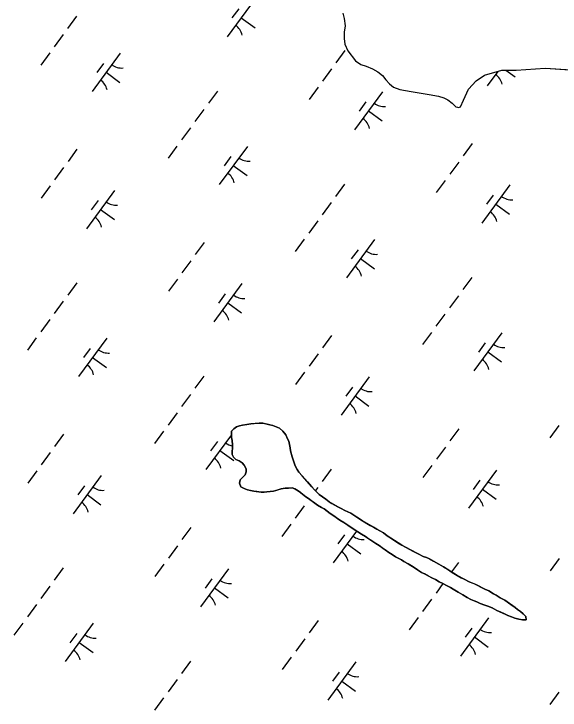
# Model space of a CAD drawing. Extents: x 3905714 to 3926767, y 183354 to 205755.
# Drawn here: x 3916591 to 3917167, y 198572 to 199307 of the extents above; entities that cross this region are included whole.
import ezdxf

# ---------------------------------------------------------------- set-up
doc = ezdxf.new("R2010")
doc.units = 0
doc.layers.add('V-TOPO-SHOR', color=7, linetype='Continuous')
doc.layers.add('V-WETL-SWMP', color=7, linetype='Continuous')

msp = doc.modelspace()

# ---------------------------------------------------------------- linework, layer by layer
at = {"layer": 'V-TOPO-SHOR'}
for points in [[(3916937.86, 199307.66), (3916939.33, 199301.79), (3916940.35, 199294.03), (3916939.46, 199287.43), (3916939.29, 199280.83), (3916940.05, 199274.72), (3916943.42, 199267.69), (3916951.28, 199257.17), (3916956.97, 199253.45), (3916962.64, 199251.62), (3916969.26, 199248.62), (3916974.93, 199245.62), (3916979.68, 199241.66), (3916983.25, 199237.22), (3916987.06, 199232.78), (3916991.56, 199229.53), (3916997.95, 199227), (3917010.21, 199224.76), (3917029.07, 199221.64), (3917038.98, 199219.85), (3917044.41, 199218.02), (3917048.66, 199216.18), (3917053.17, 199212.69), (3917057.21, 199208.72)], [(3917057.21, 199208.72), (3917058.86, 199208.27), (3917059.8, 199208.04), (3917061.91, 199208.77), (3917065.14, 199215.86), (3917070.45, 199227.44), (3917078.61, 199236), (3917087.5, 199241.96), (3917105.58, 199247.31), (3917120.88, 199247.46), (3917151.46, 199249.63), (3917203.53, 199245.88), (3917243.79, 199244.61), (3917267.13, 199241.53), (3917292.6, 199237.53), (3917313.1, 199234.9), (3917335.27, 199230.63), (3917373.25, 199222.51), (3917385.29, 199219.33), (3917403.24, 199212.43), (3917416.96, 199205.74), (3917481.57, 199169.62), (3917584.84, 199102.55), (3917626.99, 199067.63)], [(3916880.56, 198806.33), (3916877.31, 198806.29), (3916873.14, 198805.56), (3916868.73, 198804.36), (3916864.79, 198803.39), (3916861.54, 198802.89), (3916858.06, 198802.4), (3916855.05, 198802.14), (3916852.02, 198802.11), (3916847.37, 198802.76), (3916844.35, 198803.2), (3916840.62, 198803.86), (3916837.36, 198804.76), (3916833.87, 198805.89), (3916830.6, 198807.71), (3916828.93, 198811.65), (3916829.83, 198815.14), (3916832.59, 198817.96), (3916834.89, 198820.54), (3916836.03, 198823.57), (3916836, 198826.82), (3916834.1, 198830.75), (3916831.99, 198833.05), (3916828.71, 198835.11), (3916825.21, 198836.71), (3916822.87, 198839.01), (3916821.45, 198841.78), (3916821.42, 198844.8), (3916821.85, 198848.99), (3916821.82, 198852.24), (3916821.31, 198856.65), (3916820.81, 198859.9), (3916820.55, 198863.38), (3916820.75, 198866.64), (3916823.05, 198868.98), (3916826.05, 198871.1), (3916829.06, 198872.29), (3916832.31, 198873.02), (3916836.72, 198873.52), (3916841.12, 198874.26), (3916844.61, 198874.53), (3916849.72, 198874.81), (3916853.67, 198874.85), (3916856.69, 198874.18), (3916860.89, 198873.29), (3916864.15, 198872.39), (3916867.87, 198871.03), (3916871.14, 198869.66), (3916874.89, 198866.68), (3916877.94, 198862.76), (3916879.84, 198858.6), (3916881.03, 198855.82), (3916881.76, 198852.34), (3916882.49, 198849.09), (3916882.98, 198845.61), (3916884.67, 198839.35), (3916886.34, 198834.03), (3916887.78, 198829.86), (3916889.9, 198826.16), (3916891.79, 198823.39), (3916895.08, 198819.24), (3916897.89, 198816.25), (3916900.71, 198813.02), (3916902.83, 198810.72), (3916905.41, 198807.95), (3916908.23, 198804.73), (3916911.04, 198801.96), (3916913.15, 198799.66), (3916916.43, 198797.37), (3916920.17, 198794.61), (3916923.45, 198791.86), (3916926.25, 198790.26), (3916929.52, 198788.43), (3916932.79, 198786.6), (3916936.29, 198785.01), (3916940.26, 198782.95), (3916943.29, 198781.59), (3916946.33, 198779.99), (3916950.3, 198777.47), (3916952.87, 198775.87), (3916955.91, 198773.81), (3916958.72, 198771.97), (3916963.39, 198769.23), (3916966.9, 198767.17), (3916970.4, 198765.11), (3916973.9, 198763.29), (3916976.94, 198761.23), (3916980.91, 198759.17), (3916984.66, 198756.19), (3916989.33, 198753.21), (3916991.9, 198751.61), (3916996.11, 198748.86), (3917000.08, 198746.34), (3917004.05, 198744.05), (3917008.49, 198741.77), (3917011.99, 198739.95), (3917015.96, 198737.89), (3917019.7, 198736.07), (3917022.73, 198734.47), (3917026.23, 198733.11), (3917029.26, 198731.74)], [(3917029.26, 198731.74), (3917033.7, 198729.23), (3917039.07, 198726.26), (3917044.21, 198723.52), (3917048.42, 198720.77), (3917053.33, 198717.57), (3917058.7, 198714.13), (3917062.9, 198711.85), (3917065.94, 198710.25), (3917071.31, 198707.74), (3917075.97, 198705.7), (3917079, 198704.33), (3917085.07, 198701.37), (3917087.88, 198700), (3917091.84, 198697.95), (3917096.98, 198694.97), (3917099.78, 198693.6), (3917103.99, 198690.86), (3917108.66, 198688.11), (3917112.64, 198685.36), (3917116.38, 198682.61), (3917119.66, 198680.32), (3917122.23, 198678.25), (3917125.27, 198676.42), (3917128.32, 198673.66), (3917130.9, 198670.9), (3917131.39, 198667.65), (3917127.44, 198667.38), (3917123.49, 198668.04), (3917119.53, 198669.16), (3917115.8, 198670.52), (3917111.83, 198672.11), (3917109.04, 198673.48), (3917103.9, 198675.75), (3917100.4, 198677.35), (3917095.5, 198680.09), (3917091.06, 198681.91), (3917087.57, 198683.04), (3917082.9, 198684.85), (3917079.17, 198686.44), (3917076.37, 198687.58), (3917072.88, 198688.94), (3917069.14, 198690.99), (3917064.46, 198693.97), (3917059.56, 198696.71), (3917054.19, 198699.92), (3917051.38, 198701.75), (3917047.18, 198703.8), (3917043.44, 198705.86), (3917039.71, 198707.68), (3917035.74, 198709.96), (3917032.7, 198711.56), (3917028.5, 198713.61), (3917024.06, 198715.9), (3917021.03, 198717.26), (3917016.82, 198720.24), (3917014.25, 198722.08), (3917010.28, 198724.6), (3917007, 198726.66), (3917002.33, 198729.17), (3916999.76, 198730.77), (3916996.49, 198732.6), (3916993.46, 198733.97), (3916990.19, 198736.26), (3916986.45, 198738.55), (3916982.7, 198741.3), (3916979.43, 198743.59), (3916976.15, 198745.88), (3916972.65, 198747.94), (3916968.44, 198750.69), (3916965.17, 198752.98), (3916961.89, 198755.27), (3916957.69, 198758.03), (3916953.72, 198760.31), (3916949.98, 198762.83), (3916946.47, 198765.12), (3916943.2, 198767.18), (3916939.22, 198770.16), (3916934.78, 198772.68), (3916931.27, 198775.2), (3916928.7, 198777.04), (3916924.49, 198779.79), (3916921.21, 198782.31), (3916918.17, 198784.6), (3916915.37, 198785.97), (3916911.4, 198788.49), (3916908.36, 198790.55), (3916904.85, 198793.08), (3916901.81, 198795.37), (3916899, 198797.2), (3916895.96, 198799.73), (3916893.38, 198801.8), (3916890.81, 198803.4), (3916887.54, 198805.69), (3916884.51, 198806.59), (3916880.56, 198806.33)]]:
    msp.add_lwpolyline(points, dxfattribs=at)
at = {"layer": 'V-WETL-SWMP'}
for p, q in [((3916845.7, 199322.9), (3916816.15, 199282.57)), ((3916828.24, 199312.14), (3916821.15, 199302.46)), ((3916657.34, 199304.34), (3916647.89, 199291.43)), ((3916830.92, 199302.74), (3916845.44, 199292.1)), ((3916937.86, 199307.66), (3916939.33, 199301.79)), ((3916939.33, 199301.79), (3916940.34, 199294.03)), ((3916939.46, 199287.43), (3916939.29, 199280.83)), ((3916940.34, 199294.03), (3916939.46, 199287.43)), ((3916643.16, 199284.98), (3916633.7, 199272.07)), ((3916939.29, 199280.83), (3916940.05, 199274.72)), ((3916940.05, 199274.72), (3916943.42, 199267.69)), ((3916628.97, 199265.62), (3916619.52, 199252.71)), ((3916703.16, 199265.29), (3916673.61, 199224.95)), ((3916940.23, 199268.15), (3916930.78, 199255.24)), ((3916943.42, 199267.69), (3916951.28, 199257.17)), ((3916685.7, 199254.52), (3916678.61, 199244.84)), ((3916951.28, 199257.17), (3916956.97, 199253.45)), ((3916956.97, 199253.45), (3916962.64, 199251.62)), ((3916962.64, 199251.62), (3916969.26, 199248.62)), ((3916688.38, 199245.12), (3916702.9, 199234.48)), ((3916926.05, 199248.79), (3916916.59, 199235.88)), ((3916969.26, 199248.62), (3916974.93, 199245.62)), ((3916974.93, 199245.62), (3916979.68, 199241.66)), ((3917087.5, 199241.96), (3917105.58, 199247.31)), ((3917101.51, 199246.11), (3917090.28, 199230.78)), ((3917105.58, 199247.31), (3917120.88, 199247.46)), ((3917109.96, 199247.35), (3917119.57, 199240.31)), ((3917120.88, 199247.46), (3917151.46, 199249.63)), ((3917151.46, 199249.63), (3917203.53, 199245.88)), ((3916979.68, 199241.66), (3916983.25, 199237.22)), ((3916983.25, 199237.22), (3916987.06, 199232.78)), ((3917070.45, 199227.44), (3917078.61, 199236)), ((3917078.61, 199236), (3917087.5, 199241.96)), ((3916911.87, 199229.43), (3916902.41, 199216.52)), ((3916987.06, 199232.78), (3916991.56, 199229.53)), ((3916991.56, 199229.53), (3916997.94, 199227)), ((3916805.7, 199225.39), (3916796.25, 199212.48)), ((3916979.88, 199224.6), (3916950.33, 199184.26)), ((3916997.94, 199227), (3917010.21, 199224.76)), ((3917010.21, 199224.76), (3917029.07, 199221.64)), ((3917029.07, 199221.64), (3917038.98, 199219.85)), ((3917065.14, 199215.86), (3917070.45, 199227.44)), ((3916962.42, 199213.83), (3916955.33, 199204.15)), ((3917038.98, 199219.85), (3917044.41, 199218.02)), ((3917044.41, 199218.02), (3917048.66, 199216.18)), ((3917048.66, 199216.18), (3917053.17, 199212.69)), ((3917061.92, 199208.77), (3917065.14, 199215.86)), ((3917053.17, 199212.69), (3917057.21, 199208.72)), ((3917057.21, 199208.72), (3917058.86, 199208.27)), ((3917058.86, 199208.27), (3917059.8, 199208.04)), ((3917059.8, 199208.04), (3917061.92, 199208.77)), ((3916791.52, 199206.03), (3916782.06, 199193.12)), ((3916965.1, 199204.43), (3916979.62, 199193.79)), ((3916777.34, 199186.67), (3916767.88, 199173.76)), ((3917074.41, 199169.84), (3917064.96, 199156.94)), ((3916657.74, 199164.02), (3916648.28, 199151.11)), ((3916763.15, 199167.31), (3916753.7, 199154.4)), ((3916837.34, 199166.98), (3916807.79, 199126.65)), ((3916819.88, 199156.21), (3916812.79, 199146.53)), ((3917060.23, 199150.48), (3917050.77, 199137.58)), ((3916643.56, 199144.66), (3916634.1, 199131.75)), ((3916822.56, 199146.81), (3916837.08, 199136.18)), ((3916939.88, 199127.08), (3916930.43, 199114.18)), ((3917046.05, 199131.12), (3917036.59, 199118.22)), ((3917114.05, 199126.29), (3917084.5, 199085.96)), ((3916629.37, 199125.3), (3916619.92, 199112.39)), ((3916697.38, 199120.47), (3916667.83, 199080.13)), ((3917096.6, 199115.52), (3917089.51, 199105.84)), ((3916679.93, 199109.7), (3916672.84, 199100.02)), ((3916925.7, 199107.72), (3916916.24, 199094.82)), ((3917099.28, 199106.12), (3917113.8, 199095.49)), ((3916682.61, 199100.3), (3916697.13, 199089.66)), ((3916911.52, 199088.36), (3916902.06, 199075.46)), ((3916897.33, 199069), (3916887.88, 199056.1)), ((3916971.52, 199068.68), (3916941.97, 199028.34)), ((3916791.92, 199065.71), (3916782.46, 199052.81)), ((3916954.06, 199057.91), (3916946.97, 199048.23)), ((3916777.74, 199046.35), (3916768.28, 199033.45)), ((3916956.74, 199048.51), (3916971.26, 199037.87)), ((3916657.39, 199022.95), (3916647.93, 199010.05)), ((3916763.55, 199026.99), (3916754.1, 199014.09)), ((3917074.06, 199028.78), (3917064.61, 199015.87)), ((3916831.56, 199022.16), (3916802.01, 198981.83)), ((3916814.11, 199011.39), (3916807.02, 199001.71)), ((3917059.88, 199009.42), (3917050.42, 198996.51)), ((3916643.21, 199003.59), (3916633.75, 198990.69)), ((3916816.79, 199001.99), (3916831.31, 198991.36)), ((3917045.7, 198990.06), (3917036.24, 198977.15)), ((3916629.02, 198984.23), (3916619.57, 198971.33)), ((3916614.84, 198964.87), (3916605.38, 198951.97)), ((3916689.02, 198964.54), (3916659.47, 198924.21)), ((3916926.1, 198967.41), (3916916.64, 198954.5)), ((3917031.51, 198970.7), (3917022.06, 198957.79)), ((3917105.69, 198970.37), (3917076.14, 198930.04)), ((3917088.24, 198959.6), (3917081.15, 198949.92)), ((3916671.57, 198953.78), (3916664.48, 198944.1)), ((3917090.92, 198950.2), (3917105.44, 198939.56)), ((3916674.25, 198944.38), (3916688.77, 198933.74)), ((3916911.92, 198948.05), (3916902.46, 198935.14)), ((3916897.73, 198928.69), (3916888.28, 198915.78)), ((3916791.57, 198924.65), (3916782.11, 198911.74)), ((3916965.74, 198923.85), (3916936.19, 198883.52)), ((3916948.29, 198913.09), (3916941.2, 198903.41)), ((3916777.39, 198905.29), (3916767.93, 198892.38)), ((3916950.96, 198903.69), (3916965.49, 198893.05)), ((3916763.2, 198885.93), (3916753.75, 198873.02)), ((3916823.05, 198868.98), (3916820.75, 198866.64)), ((3916826.05, 198871.1), (3916823.05, 198868.98)), ((3916829.06, 198872.29), (3916826.05, 198871.1)), ((3916832.31, 198873.02), (3916829.06, 198872.29)), ((3916836.72, 198873.52), (3916832.31, 198873.02)), ((3916841.13, 198874.26), (3916836.72, 198873.52)), ((3916849.72, 198874.81), (3916841.13, 198874.26)), ((3916853.67, 198874.84), (3916849.72, 198874.81)), ((3916860.88, 198873.29), (3916853.67, 198874.84)), ((3916864.15, 198872.39), (3916860.88, 198873.29)), ((3916867.88, 198871.03), (3916864.15, 198872.39)), ((3916871.14, 198869.66), (3916867.88, 198871.03)), ((3916874.89, 198866.68), (3916871.14, 198869.66)), ((3917060.28, 198869.1), (3917050.82, 198856.19)), ((3917165.69, 198872.39), (3917156.23, 198859.49)), ((3916643.61, 198863.28), (3916634.15, 198850.37)), ((3916749.02, 198866.57), (3916739.56, 198853.66)), ((3916820.6, 198862.69), (3916793.65, 198825.91)), ((3916820.75, 198866.64), (3916820.55, 198863.38)), ((3916820.55, 198863.38), (3916820.81, 198859.9)), ((3916877.94, 198862.76), (3916874.89, 198866.68)), ((3916879.84, 198858.59), (3916877.94, 198862.76)), ((3916805.75, 198855.47), (3916798.66, 198845.79)), ((3916820.81, 198859.9), (3916821.31, 198856.65)), ((3916821.31, 198856.65), (3916821.82, 198852.24)), ((3916881.03, 198855.82), (3916879.84, 198858.59)), ((3916882.49, 198849.09), (3916881.03, 198855.82)), ((3916821.85, 198848.99), (3916821.42, 198844.8)), ((3916821.82, 198852.24), (3916821.85, 198848.99)), ((3916882.98, 198845.61), (3916882.49, 198849.09)), ((3917046.09, 198849.74), (3917036.64, 198836.83)), ((3916629.42, 198843.91), (3916619.97, 198831.01)), ((3916808.43, 198846.07), (3916822.95, 198835.43)), ((3916821.42, 198844.8), (3916821.45, 198841.78)), ((3916821.45, 198841.78), (3916822.87, 198839.01)), ((3916884.67, 198839.35), (3916882.98, 198845.61)), ((3916886.34, 198834.03), (3916884.67, 198839.35)), ((3916822.87, 198839.01), (3916825.21, 198836.71)), ((3916825.21, 198836.71), (3916828.71, 198835.11)), ((3916828.71, 198835.11), (3916831.99, 198833.05)), ((3916831.99, 198833.05), (3916834.1, 198830.75)), ((3916887.78, 198829.86), (3916886.34, 198834.03)), ((3916615.24, 198824.55), (3916605.78, 198811.65)), ((3916834.1, 198830.75), (3916836, 198826.82)), ((3916836, 198826.82), (3916836.02, 198823.56)), ((3916889.9, 198826.16), (3916887.78, 198829.86)), ((3916891.79, 198823.39), (3916889.9, 198826.16)), ((3916925.75, 198826.34), (3916916.29, 198813.43)), ((3917031.91, 198830.38), (3917022.45, 198817.47)), ((3917099.92, 198825.55), (3917070.37, 198785.22)), ((3916683.25, 198819.72), (3916653.7, 198779.39)), ((3916832.59, 198817.96), (3916829.83, 198815.14)), ((3916834.89, 198820.53), (3916832.59, 198817.96)), ((3916836.02, 198823.56), (3916834.89, 198820.53)), ((3916895.08, 198819.24), (3916891.79, 198823.39)), ((3916905.41, 198807.95), (3916895.08, 198819.24)), ((3916829.83, 198815.14), (3916828.93, 198811.65)), ((3916828.93, 198811.65), (3916830.6, 198807.71)), ((3917082.47, 198814.78), (3917075.37, 198805.1)), ((3916665.79, 198808.96), (3916658.7, 198799.28)), ((3916830.6, 198807.71), (3916833.87, 198805.89)), ((3916833.87, 198805.89), (3916837.36, 198804.76)), ((3916837.36, 198804.76), (3916840.62, 198803.86)), ((3916840.62, 198803.86), (3916844.35, 198803.2)), ((3916844.35, 198803.2), (3916852.02, 198802.11)), ((3916855.04, 198802.14), (3916858.06, 198802.4)), ((3916858.06, 198802.4), (3916861.54, 198802.89)), ((3916861.54, 198802.89), (3916864.79, 198803.39)), ((3916864.79, 198803.39), (3916873.14, 198805.56)), ((3916873.14, 198805.56), (3916877.31, 198806.29)), ((3916877.31, 198806.29), (3916880.56, 198806.33)), ((3916880.56, 198806.33), (3916884.51, 198806.59)), ((3916884.51, 198806.59), (3916887.54, 198805.69)), ((3916887.54, 198805.69), (3916890.81, 198803.4)), ((3916890.81, 198803.4), (3916893.38, 198801.8)), ((3916908.23, 198804.73), (3916905.41, 198807.95)), ((3916911.04, 198801.96), (3916908.23, 198804.73)), ((3916911.56, 198806.98), (3916909.21, 198803.76)), ((3917085.14, 198805.38), (3917099.66, 198794.74)), ((3916668.47, 198799.56), (3916682.99, 198788.92)), ((3916852.02, 198802.11), (3916855.04, 198802.14)), ((3916893.38, 198801.8), (3916899, 198797.2)), ((3916899, 198797.2), (3916901.81, 198795.37)), ((3916901.81, 198795.37), (3916908.36, 198790.55)), ((3916913.15, 198799.66), (3916911.04, 198801.96)), ((3916920.17, 198794.61), (3916913.15, 198799.66)), ((3916902.62, 198794.77), (3916902.11, 198794.07)), ((3916908.36, 198790.55), (3916911.4, 198788.49)), ((3916911.4, 198788.49), (3916915.37, 198785.97)), ((3916923.45, 198791.86), (3916920.17, 198794.61)), ((3916932.79, 198786.6), (3916923.45, 198791.86)), ((3916897.38, 198787.62), (3916887.92, 198774.71)), ((3916915.37, 198785.97), (3916918.17, 198784.6)), ((3916918.17, 198784.6), (3916924.49, 198779.79)), ((3916936.29, 198785.01), (3916932.79, 198786.6)), ((3916940.26, 198782.95), (3916936.29, 198785.01)), ((3916943.29, 198781.59), (3916940.26, 198782.95)), ((3916946.33, 198779.99), (3916943.29, 198781.59)), ((3916924.49, 198779.79), (3916928.7, 198777.04)), ((3916928.7, 198777.04), (3916934.78, 198772.68)), ((3916952.87, 198775.87), (3916946.33, 198779.99)), ((3916958.72, 198771.97), (3916952.87, 198775.87)), ((3916883.2, 198768.26), (3916873.74, 198755.35)), ((3916934.78, 198772.68), (3916939.22, 198770.16)), ((3916939.22, 198770.16), (3916943.2, 198767.18)), ((3916943.2, 198767.18), (3916949.98, 198762.83)), ((3916970.4, 198765.11), (3916958.72, 198771.97)), ((3916777.78, 198764.97), (3916768.33, 198752.06)), ((3916952.43, 198761.18), (3916927.83, 198727.6)), ((3916949.98, 198762.83), (3916953.72, 198760.31)), ((3916953.72, 198760.31), (3916957.69, 198758.02)), ((3916973.9, 198763.29), (3916970.4, 198765.11)), ((3916976.94, 198761.23), (3916973.9, 198763.29)), ((3916980.91, 198759.17), (3916976.94, 198761.23)), ((3916984.66, 198756.19), (3916980.91, 198759.17)), ((3916939.93, 198757.17), (3916932.84, 198747.49)), ((3916957.69, 198758.02), (3916961.9, 198755.28)), ((3916961.9, 198755.28), (3916968.44, 198750.69)), ((3917000.08, 198746.34), (3916984.66, 198756.19)), ((3916763.6, 198745.61), (3916754.14, 198732.7)), ((3916942.61, 198747.77), (3916957.13, 198737.13)), ((3916968.44, 198750.69), (3916972.65, 198747.94)), ((3916972.65, 198747.94), (3916976.16, 198745.88)), ((3916976.16, 198745.88), (3916982.7, 198741.3)), ((3917004.05, 198744.05), (3917000.08, 198746.34)), ((3917022.73, 198734.47), (3917004.05, 198744.05)), ((3916982.7, 198741.3), (3916986.45, 198738.55)), ((3916986.45, 198738.55), (3916990.19, 198736.26)), ((3916990.19, 198736.26), (3916993.46, 198733.96)), ((3916993.46, 198733.96), (3916996.49, 198732.6)), ((3916996.49, 198732.6), (3916999.76, 198730.77)), ((3916999.76, 198730.77), (3917002.33, 198729.17)), ((3917002.33, 198729.17), (3917007, 198726.66)), ((3917026.23, 198733.11), (3917022.73, 198734.47)), ((3917029.26, 198731.74), (3917026.23, 198733.11)), ((3917039.07, 198726.26), (3917029.26, 198731.74)), ((3917166.09, 198732.07), (3917156.63, 198719.17)), ((3916643.25, 198722.21), (3916633.8, 198709.3)), ((3916749.42, 198726.25), (3916739.96, 198713.34)), ((3917007, 198726.66), (3917014.25, 198722.08)), ((3917014.25, 198722.08), (3917021.03, 198717.26)), ((3917044.21, 198723.52), (3917039.07, 198726.26)), ((3917058.7, 198714.13), (3917044.21, 198723.52)), ((3917059.93, 198728.04), (3917052.62, 198718.07)), ((3916817.43, 198721.42), (3916787.88, 198681.08)), ((3917021.03, 198717.26), (3917024.06, 198715.9)), ((3917024.06, 198715.9), (3917032.7, 198711.56)), ((3916799.97, 198710.65), (3916792.88, 198700.97)), ((3917032.7, 198711.56), (3917035.74, 198709.97)), ((3917035.74, 198709.97), (3917039.71, 198707.68)), ((3917039.71, 198707.68), (3917043.44, 198705.86)), ((3917065.94, 198710.25), (3917058.7, 198714.13)), ((3917071.31, 198707.74), (3917065.94, 198710.25)), ((3917079, 198704.33), (3917071.31, 198707.74)), ((3916629.07, 198702.85), (3916619.61, 198689.94)), ((3916802.65, 198701.25), (3916817.17, 198690.61)), ((3917043.61, 198705.76), (3917036.29, 198695.77)), ((3917043.44, 198705.86), (3917047.18, 198703.8)), ((3917047.18, 198703.8), (3917051.38, 198701.75)), ((3917051.38, 198701.75), (3917054.19, 198699.92)), ((3917054.19, 198699.92), (3917059.56, 198696.71)), ((3917087.88, 198700), (3917079, 198704.33)), ((3917091.84, 198697.95), (3917087.88, 198700)), ((3917059.56, 198696.71), (3917064.46, 198693.97)), ((3917064.46, 198693.97), (3917069.14, 198690.99)), ((3917096.98, 198694.97), (3917091.84, 198697.95)), ((3917099.78, 198693.6), (3917096.98, 198694.97)), ((3917103.99, 198690.86), (3917099.78, 198693.6)), ((3917031.56, 198689.32), (3917022.1, 198676.41)), ((3917069.14, 198690.99), (3917072.88, 198688.94)), ((3917072.88, 198688.94), (3917079.17, 198686.44)), ((3917079.17, 198686.44), (3917082.91, 198684.85)), ((3917082.91, 198684.85), (3917087.57, 198683.04)), ((3917108.66, 198688.11), (3917103.99, 198690.86)), ((3917119.66, 198680.32), (3917108.66, 198688.11)), ((3916614.89, 198683.49), (3916605.43, 198670.58)), ((3917087.57, 198683.04), (3917091.06, 198681.91)), ((3917091.06, 198681.91), (3917095.5, 198680.09)), ((3917095.5, 198680.09), (3917100.4, 198677.35)), ((3917122.23, 198678.25), (3917119.66, 198680.32)), ((3917125.27, 198676.42), (3917122.23, 198678.25)), ((3917100.4, 198677.35), (3917109.03, 198673.48)), ((3917109.03, 198673.48), (3917111.83, 198672.11)), ((3917111.83, 198672.11), (3917115.8, 198670.52)), ((3917115.8, 198670.52), (3917119.53, 198669.16)), ((3917128.32, 198673.66), (3917125.27, 198676.42)), ((3917130.9, 198670.9), (3917128.32, 198673.66)), ((3917131.39, 198667.65), (3917130.9, 198670.9)), ((3916600.7, 198664.13), (3916591.25, 198651.22)), ((3916674.89, 198663.8), (3916645.34, 198623.47)), ((3916911.96, 198666.66), (3916902.51, 198653.76)), ((3917017.38, 198669.95), (3917007.92, 198657.05)), ((3917091.56, 198669.63), (3917062.01, 198629.29)), ((3917119.53, 198669.16), (3917123.49, 198668.04)), ((3917123.49, 198668.04), (3917127.45, 198667.38)), ((3917127.45, 198667.38), (3917131.39, 198667.65)), ((3917074.11, 198658.86), (3917067.01, 198649.18)), ((3916657.43, 198653.03), (3916650.34, 198643.35)), ((3917076.78, 198649.46), (3917091.3, 198638.82)), ((3916660.11, 198643.64), (3916674.63, 198633)), ((3916897.78, 198647.3), (3916888.32, 198634.4)), ((3916883.6, 198627.94), (3916874.14, 198615.04)), ((3916777.43, 198623.9), (3916767.98, 198611)), ((3916951.6, 198623.11), (3916922.05, 198582.78)), ((3916934.15, 198612.34), (3916927.06, 198602.66)), ((3916763.25, 198604.54), (3916753.79, 198591.64)), ((3916936.83, 198602.94), (3916951.35, 198592.31)), ((3917165.74, 198591.01), (3917156.28, 198578.1)), ((3916749.07, 198585.18), (3916739.61, 198572.28))]:
    msp.add_line(p, q, dxfattribs=at)
for centre, start, end in [((3916814.79, 199280.31), 12.99998, 54.54364), ((3916704.9, 199267.26), 232.99998, 274.54364), ((3916672.25, 199222.7), 12.99998, 54.54364), ((3917088.92, 199228.52), 12.99998, 54.54364), ((3916981.62, 199226.57), 232.99998, 274.54364), ((3916948.97, 199182.01), 12.99998, 54.54364), ((3916839.08, 199168.96), 232.99998, 274.54364), ((3916806.43, 199124.39), 12.99998, 54.54364), ((3917115.8, 199128.27), 232.99998, 274.54364), ((3916699.12, 199122.44), 232.99998, 274.54364), ((3917083.15, 199083.7), 12.99998, 54.54364), ((3916666.47, 199077.88), 12.99998, 54.54364), ((3916973.26, 199070.65), 232.99998, 274.54364), ((3916940.61, 199026.09), 12.99998, 54.54364), ((3916833.3, 199024.13), 232.99998, 274.54364), ((3916800.65, 198979.57), 12.99998, 54.54364), ((3917107.44, 198972.34), 232.99998, 274.54364), ((3916690.76, 198966.52), 232.99998, 274.54364), ((3917074.79, 198927.78), 12.99998, 54.54364), ((3916658.11, 198921.96), 12.99998, 54.54364), ((3916967.48, 198925.83), 232.99998, 274.54364), ((3916934.83, 198881.27), 12.99998, 54.54364), ((3916824.94, 198868.21), 232.99998, 259.82755), ((3916792.29, 198823.65), 12.99998, 54.54364), ((3917101.66, 198827.52), 232.99998, 274.54364), ((3916684.99, 198821.7), 232.99998, 274.54364), ((3917069.01, 198782.96), 12.99998, 54.54364), ((3916652.34, 198777.14), 12.99998, 54.54364), ((3916959.12, 198769.91), 232.99998, 274.54364), ((3916926.47, 198725.34), 12.99998, 54.54364), ((3916819.17, 198723.39), 232.99998, 274.54364), ((3916786.52, 198678.83), 12.99998, 54.54364), ((3917093.3, 198671.6), 232.99998, 274.54364), ((3916676.63, 198665.78), 232.99998, 274.54364), ((3917060.65, 198627.04), 12.99998, 54.54364), ((3916643.98, 198621.21), 12.99998, 54.54364), ((3916953.35, 198625.09), 232.99998, 274.54364), ((3916920.7, 198580.52), 12.99998, 54.54364)]:
    msp.add_arc(centre, 17.62, start, end, dxfattribs=at)

doc.saveas('drawing.dxf')
